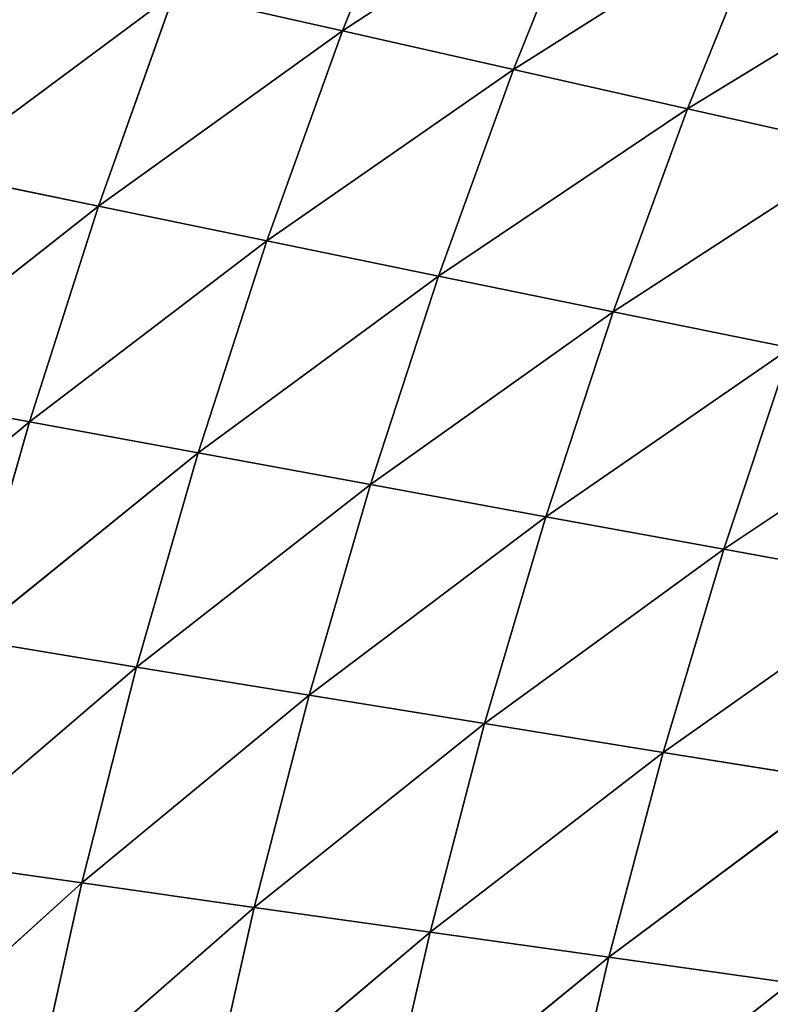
# Model space of a CAD drawing. Extents: x 0 to 605, y 0 to 400.
# Tile 358 of 656: x 60 to 77, y 231 to 253. Entities that reach past the tile are written whole.
import ezdxf

# ---------------------------------------------------------------- set-up
doc = ezdxf.new("R2010")
doc.units = 0
doc.header["$LTSCALE"] = 25.4
doc.layers.get('0').update_dxf_attribs({"linetype": 'CONTINUOUS'})

# ---------------------------------------------------------------- blocks, each defined once
blk = doc.blocks.new('ATLANTA610_-_S_STL')
at = {"color": 0}
for p, q in [((55.138, 60.836, 160.094), (60.366, 58.398, 155.721)), ((55.138, 60.836, 160.094), (60.366, 58.398, 155.721)), ((56.565, 60.808, 155.013), (61.952, 58.379, 150.765)), ((56.565, 60.808, 155.013), (61.952, 58.379, 150.765)), ((56.565, 60.808, 155.013), (60.366, 58.398, 155.721)), ((56.565, 60.808, 155.013), (60.366, 58.398, 155.721)), ((61.952, 58.379, 150.765), (58.159, 60.793, 149.979)), ((58.159, 60.793, 149.979), (63.703, 58.372, 145.861)), ((58.159, 60.793, 149.979), (63.703, 58.372, 145.861)), ((61.952, 58.379, 150.765), (58.159, 60.793, 149.979)), ((56.576, 58.529, 170.846), (61.569, 56.214, 166.321)), ((56.576, 58.529, 170.846), (61.569, 56.214, 166.321)), ((57.681, 58.473, 165.765), (62.83, 56.168, 161.359)), ((61.569, 56.214, 166.321), (57.681, 58.473, 165.765)), ((61.569, 56.214, 166.321), (57.681, 58.473, 165.765)), ((57.681, 58.473, 165.765), (62.83, 56.168, 161.359)), ((58.943, 58.429, 160.722), (60.366, 58.398, 155.721)), ((58.943, 58.429, 160.722), (60.366, 58.398, 155.721)), ((58.943, 58.429, 160.722), (64.247, 56.134, 156.438)), ((62.83, 56.168, 161.359), (58.943, 58.429, 160.722)), ((62.83, 56.168, 161.359), (58.943, 58.429, 160.722)), ((58.943, 58.429, 160.722), (64.247, 56.134, 156.438)), ((60.366, 58.398, 155.721), (61.952, 58.379, 150.765)), ((60.366, 58.398, 155.721), (61.952, 58.379, 150.765)), ((60.366, 58.398, 155.721), (65.824, 56.112, 151.562)), ((60.366, 58.398, 155.721), (65.824, 56.112, 151.562)), ((60.366, 58.398, 155.721), (64.247, 56.134, 156.438)), ((60.366, 58.398, 155.721), (64.247, 56.134, 156.438)), ((65.824, 56.112, 151.562), (61.952, 58.379, 150.765)), ((61.952, 58.379, 150.765), (63.703, 58.372, 145.861)), ((61.952, 58.379, 150.765), (63.703, 58.372, 145.861)), ((61.952, 58.379, 150.765), (67.562, 56.102, 146.737)), ((61.952, 58.379, 150.765), (67.562, 56.102, 146.737)), ((65.824, 56.112, 151.562), (61.952, 58.379, 150.765)), ((63.703, 58.372, 145.861), (67.562, 56.102, 146.737)), ((63.703, 58.372, 145.861), (67.562, 56.102, 146.737)), ((65.536, 54.093, 166.884), (60.463, 56.273, 171.32)), ((60.463, 56.273, 171.32), (61.569, 56.214, 166.321)), ((60.463, 56.273, 171.32), (61.569, 56.214, 166.321)), ((65.536, 54.093, 166.884), (60.463, 56.273, 171.32)), ((61.569, 56.214, 166.321), (62.83, 56.168, 161.359)), ((61.569, 56.214, 166.321), (62.83, 56.168, 161.359)), ((61.569, 56.214, 166.321), (66.793, 54.045, 162.005)), ((65.536, 54.093, 166.884), (61.569, 56.214, 166.321)), ((65.536, 54.093, 166.884), (61.569, 56.214, 166.321)), ((61.569, 56.214, 166.321), (66.793, 54.045, 162.005)), ((62.83, 56.168, 161.359), (64.247, 56.134, 156.438)), ((62.83, 56.168, 161.359), (64.247, 56.134, 156.438)), ((62.83, 56.168, 161.359), (68.204, 54.009, 157.166)), ((66.793, 54.045, 162.005), (62.83, 56.168, 161.359)), ((66.793, 54.045, 162.005), (62.83, 56.168, 161.359)), ((62.83, 56.168, 161.359), (68.204, 54.009, 157.166)), ((64.247, 56.134, 156.438), (65.824, 56.112, 151.562)), ((64.247, 56.134, 156.438), (65.824, 56.112, 151.562)), ((64.247, 56.134, 156.438), (69.771, 53.985, 152.371)), ((68.204, 54.009, 157.166), (64.247, 56.134, 156.438)), ((68.204, 54.009, 157.166), (64.247, 56.134, 156.438)), ((64.247, 56.134, 156.438), (69.771, 53.985, 152.371)), ((69.771, 53.985, 152.371), (65.824, 56.112, 151.562)), ((65.824, 56.112, 151.562), (67.562, 56.102, 146.737)), ((65.824, 56.112, 151.562), (67.562, 56.102, 146.737)), ((65.824, 56.112, 151.562), (71.494, 53.972, 147.626)), ((65.824, 56.112, 151.562), (71.494, 53.972, 147.626)), ((69.771, 53.985, 152.371), (65.824, 56.112, 151.562)), ((67.562, 56.102, 146.737), (69.461, 56.103, 141.968)), ((67.562, 56.102, 146.737), (69.461, 56.103, 141.968)), ((67.562, 56.102, 146.737), (71.494, 53.972, 147.626)), ((67.562, 56.102, 146.737), (71.494, 53.972, 147.626)), ((64.428, 54.153, 171.8), (65.536, 54.093, 166.884)), ((64.428, 54.153, 171.8), (65.536, 54.093, 166.884)), ((64.428, 54.153, 171.8), (69.575, 52.102, 167.454)), ((64.428, 54.153, 171.8), (69.575, 52.102, 167.454)), ((69.575, 52.102, 167.454), (65.536, 54.093, 166.884)), ((69.575, 52.102, 167.454), (65.536, 54.093, 166.884)), ((70.828, 52.053, 162.66), (65.536, 54.093, 166.884)), ((65.536, 54.093, 166.884), (66.793, 54.045, 162.005)), ((65.536, 54.093, 166.884), (66.793, 54.045, 162.005)), ((70.828, 52.053, 162.66), (65.536, 54.093, 166.884)), ((66.793, 54.045, 162.005), (68.204, 54.009, 157.166)), ((66.793, 54.045, 162.005), (68.204, 54.009, 157.166)), ((66.793, 54.045, 162.005), (72.231, 52.016, 157.904)), ((70.828, 52.053, 162.66), (66.793, 54.045, 162.005)), ((70.828, 52.053, 162.66), (66.793, 54.045, 162.005)), ((66.793, 54.045, 162.005), (72.231, 52.016, 157.904)), ((68.204, 54.009, 157.166), (69.771, 53.985, 152.371)), ((68.204, 54.009, 157.166), (69.771, 53.985, 152.371)), ((68.204, 54.009, 157.166), (73.785, 51.99, 153.191)), ((72.231, 52.016, 157.904), (68.204, 54.009, 157.166)), ((72.231, 52.016, 157.904), (68.204, 54.009, 157.166)), ((68.204, 54.009, 157.166), (73.785, 51.99, 153.191)), ((69.771, 53.985, 152.371), (71.494, 53.972, 147.626)), ((69.771, 53.985, 152.371), (71.494, 53.972, 147.626)), ((69.771, 53.985, 152.371), (75.493, 51.976, 148.526)), ((73.785, 51.99, 153.191), (69.771, 53.985, 152.371)), ((73.785, 51.99, 153.191), (69.771, 53.985, 152.371)), ((69.771, 53.985, 152.371), (75.493, 51.976, 148.526)), ((71.494, 53.972, 147.626), (73.375, 53.971, 142.935)), ((71.494, 53.972, 147.626), (73.375, 53.971, 142.935)), ((71.494, 53.972, 147.626), (75.493, 51.976, 148.526)), ((71.494, 53.972, 147.626), (75.493, 51.976, 148.526)), ((68.469, 52.164, 172.286), (69.575, 52.102, 167.454)), ((68.469, 52.164, 172.286), (69.575, 52.102, 167.454)), ((68.469, 52.164, 172.286), (73.683, 50.236, 168.032)), ((68.469, 52.164, 172.286), (73.683, 50.236, 168.032)), ((69.575, 52.102, 167.454), (70.828, 52.053, 162.66)), ((69.575, 52.102, 167.454), (70.828, 52.053, 162.66)), ((69.575, 52.102, 167.454), (74.93, 50.186, 163.322)), ((73.683, 50.236, 168.032), (69.575, 52.102, 167.454)), ((73.683, 50.236, 168.032), (69.575, 52.102, 167.454)), ((69.575, 52.102, 167.454), (74.93, 50.186, 163.322)), ((74.93, 50.186, 163.322), (70.828, 52.053, 162.66)), ((74.93, 50.186, 163.322), (70.828, 52.053, 162.66)), ((76.323, 50.148, 158.65), (70.828, 52.053, 162.66)), ((70.828, 52.053, 162.66), (72.231, 52.016, 157.904)), ((70.828, 52.053, 162.66), (72.231, 52.016, 157.904)), ((76.323, 50.148, 158.65), (70.828, 52.053, 162.66)), ((72.231, 52.016, 157.904), (73.785, 51.99, 153.191)), ((72.231, 52.016, 157.904), (73.785, 51.99, 153.191)), ((72.231, 52.016, 157.904), (77.864, 50.121, 154.021)), ((76.323, 50.148, 158.65), (72.231, 52.016, 157.904)), ((76.323, 50.148, 158.65), (72.231, 52.016, 157.904)), ((72.231, 52.016, 157.904), (77.864, 50.121, 154.021)), ((73.785, 51.99, 153.191), (75.493, 51.976, 148.526)), ((73.785, 51.99, 153.191), (75.493, 51.976, 148.526)), ((77.864, 50.121, 154.021), (73.785, 51.99, 153.191)), ((77.864, 50.121, 154.021), (73.785, 51.99, 153.191)), ((75.493, 51.976, 148.526), (77.355, 51.972, 143.916)), ((75.493, 51.976, 148.526), (77.355, 51.972, 143.916)), ((79.555, 50.106, 149.439), (75.493, 51.976, 148.526)), ((79.555, 50.106, 149.439), (75.493, 51.976, 148.526)), ((72.579, 50.297, 172.778), (73.683, 50.236, 168.032)), ((72.579, 50.297, 172.778), (73.683, 50.236, 168.032)), ((72.579, 50.297, 172.778), (77.854, 48.486, 168.617)), ((72.579, 50.297, 172.778), (77.854, 48.486, 168.617)), ((73.683, 50.236, 168.032), (74.93, 50.186, 163.322)), ((73.683, 50.236, 168.032), (74.93, 50.186, 163.322)), ((73.683, 50.236, 168.032), (79.093, 48.437, 163.993)), ((77.854, 48.486, 168.617), (73.683, 50.236, 168.032)), ((77.854, 48.486, 168.617), (73.683, 50.236, 168.032)), ((73.683, 50.236, 168.032), (79.093, 48.437, 163.993)), ((74.93, 50.186, 163.322), (76.323, 50.148, 158.65)), ((74.93, 50.186, 163.322), (76.323, 50.148, 158.65)), ((74.93, 50.186, 163.322), (80.475, 48.399, 159.406)), ((79.093, 48.437, 163.993), (74.93, 50.186, 163.322)), ((79.093, 48.437, 163.993), (74.93, 50.186, 163.322)), ((74.93, 50.186, 163.322), (80.475, 48.399, 159.406)), ((80.475, 48.399, 159.406), (76.323, 50.148, 158.65)), ((80.475, 48.399, 159.406), (76.323, 50.148, 158.65)), ((82.001, 48.371, 154.861), (76.323, 50.148, 158.65)), ((76.323, 50.148, 158.65), (77.864, 50.121, 154.021)), ((76.323, 50.148, 158.65), (77.864, 50.121, 154.021)), ((82.001, 48.371, 154.861), (76.323, 50.148, 158.65))]:
    blk.add_line(p, q, dxfattribs=at)
mesh = blk.add_polyface(dxfattribs=at)
corners = [(55.138, 60.836, 160.094), (60.366, 58.398, 155.721), (56.565, 60.808, 155.013)]
mesh.append_faces([[corners[k] for k in face] for face in [(0, 1, 2)]], dxfattribs={"color": 0})
mesh = blk.add_polyface(dxfattribs=at)
corners = [(58.943, 58.429, 160.722), (60.366, 58.398, 155.721), (55.138, 60.836, 160.094)]
mesh.append_faces([[corners[k] for k in face] for face in [(0, 1, 2)]], dxfattribs={"color": 0})
mesh = blk.add_polyface(dxfattribs=at)
corners = [(56.565, 60.808, 155.013), (61.952, 58.379, 150.765), (58.159, 60.793, 149.979)]
mesh.append_faces([[corners[k] for k in face] for face in [(0, 1, 2)]], dxfattribs={"color": 0})
mesh = blk.add_polyface(dxfattribs=at)
corners = [(60.366, 58.398, 155.721), (61.952, 58.379, 150.765), (56.565, 60.808, 155.013)]
mesh.append_faces([[corners[k] for k in face] for face in [(0, 1, 2)]], dxfattribs={"color": 0})
mesh = blk.add_polyface(dxfattribs=at)
corners = [(58.159, 60.793, 149.979), (63.703, 58.372, 145.861), (59.921, 60.79, 144.997)]
mesh.append_faces([[corners[k] for k in face] for face in [(0, 1, 2)]], dxfattribs={"color": 0})
mesh = blk.add_polyface(dxfattribs=at)
corners = [(61.952, 58.379, 150.765), (63.703, 58.372, 145.861), (58.159, 60.793, 149.979)]
mesh.append_faces([[corners[k] for k in face] for face in [(0, 1, 2)]], dxfattribs={"color": 0})
mesh = blk.add_polyface(dxfattribs=at)
corners = [(56.576, 58.529, 170.846), (61.569, 56.214, 166.321), (57.681, 58.473, 165.765)]
mesh.append_faces([[corners[k] for k in face] for face in [(0, 1, 2)]], dxfattribs={"color": 0})
mesh = blk.add_polyface(dxfattribs=at)
corners = [(60.463, 56.273, 171.32), (61.569, 56.214, 166.321), (56.576, 58.529, 170.846)]
mesh.append_faces([[corners[k] for k in face] for face in [(0, 1, 2)]], dxfattribs={"color": 0})
mesh = blk.add_polyface(dxfattribs=at)
corners = [(57.681, 58.473, 165.765), (62.83, 56.168, 161.359), (58.943, 58.429, 160.722)]
mesh.append_faces([[corners[k] for k in face] for face in [(0, 1, 2)]], dxfattribs={"color": 0})
mesh = blk.add_polyface(dxfattribs=at)
corners = [(61.569, 56.214, 166.321), (62.83, 56.168, 161.359), (57.681, 58.473, 165.765)]
mesh.append_faces([[corners[k] for k in face] for face in [(0, 1, 2)]], dxfattribs={"color": 0})
mesh = blk.add_polyface(dxfattribs=at)
corners = [(58.943, 58.429, 160.722), (64.247, 56.134, 156.438), (60.366, 58.398, 155.721)]
mesh.append_faces([[corners[k] for k in face] for face in [(0, 1, 2)]], dxfattribs={"color": 0})
mesh = blk.add_polyface(dxfattribs=at)
corners = [(62.83, 56.168, 161.359), (64.247, 56.134, 156.438), (58.943, 58.429, 160.722)]
mesh.append_faces([[corners[k] for k in face] for face in [(0, 1, 2)]], dxfattribs={"color": 0})
mesh = blk.add_polyface(dxfattribs=at)
corners = [(60.366, 58.398, 155.721), (65.824, 56.112, 151.562), (61.952, 58.379, 150.765)]
mesh.append_faces([[corners[k] for k in face] for face in [(0, 1, 2)]], dxfattribs={"color": 0})
mesh = blk.add_polyface(dxfattribs=at)
corners = [(64.247, 56.134, 156.438), (65.824, 56.112, 151.562), (60.366, 58.398, 155.721)]
mesh.append_faces([[corners[k] for k in face] for face in [(0, 1, 2)]], dxfattribs={"color": 0})
mesh = blk.add_polyface(dxfattribs=at)
corners = [(61.952, 58.379, 150.765), (67.562, 56.102, 146.737), (63.703, 58.372, 145.861)]
mesh.append_faces([[corners[k] for k in face] for face in [(0, 1, 2)]], dxfattribs={"color": 0})
mesh = blk.add_polyface(dxfattribs=at)
corners = [(65.824, 56.112, 151.562), (67.562, 56.102, 146.737), (61.952, 58.379, 150.765)]
mesh.append_faces([[corners[k] for k in face] for face in [(0, 1, 2)]], dxfattribs={"color": 0})
mesh = blk.add_polyface(dxfattribs=at)
corners = [(67.562, 56.102, 146.737), (69.461, 56.103, 141.968), (63.703, 58.372, 145.861)]
mesh.append_faces([[corners[k] for k in face] for face in [(0, 1, 2)]], dxfattribs={"color": 0})
mesh = blk.add_polyface(dxfattribs=at)
corners = [(64.428, 54.153, 171.8), (65.536, 54.093, 166.884), (60.463, 56.273, 171.32)]
mesh.append_faces([[corners[k] for k in face] for face in [(0, 1, 2)]], dxfattribs={"color": 0})
mesh = blk.add_polyface(dxfattribs=at)
corners = [(60.463, 56.273, 171.32), (65.536, 54.093, 166.884), (61.569, 56.214, 166.321)]
mesh.append_faces([[corners[k] for k in face] for face in [(0, 1, 2)]], dxfattribs={"color": 0})
mesh = blk.add_polyface(dxfattribs=at)
corners = [(61.569, 56.214, 166.321), (66.793, 54.045, 162.005), (62.83, 56.168, 161.359)]
mesh.append_faces([[corners[k] for k in face] for face in [(0, 1, 2)]], dxfattribs={"color": 0})
mesh = blk.add_polyface(dxfattribs=at)
corners = [(65.536, 54.093, 166.884), (66.793, 54.045, 162.005), (61.569, 56.214, 166.321)]
mesh.append_faces([[corners[k] for k in face] for face in [(0, 1, 2)]], dxfattribs={"color": 0})
mesh = blk.add_polyface(dxfattribs=at)
corners = [(62.83, 56.168, 161.359), (68.204, 54.009, 157.166), (64.247, 56.134, 156.438)]
mesh.append_faces([[corners[k] for k in face] for face in [(0, 1, 2)]], dxfattribs={"color": 0})
mesh = blk.add_polyface(dxfattribs=at)
corners = [(66.793, 54.045, 162.005), (68.204, 54.009, 157.166), (62.83, 56.168, 161.359)]
mesh.append_faces([[corners[k] for k in face] for face in [(0, 1, 2)]], dxfattribs={"color": 0})
mesh = blk.add_polyface(dxfattribs=at)
corners = [(64.247, 56.134, 156.438), (69.771, 53.985, 152.371), (65.824, 56.112, 151.562)]
mesh.append_faces([[corners[k] for k in face] for face in [(0, 1, 2)]], dxfattribs={"color": 0})
mesh = blk.add_polyface(dxfattribs=at)
corners = [(68.204, 54.009, 157.166), (69.771, 53.985, 152.371), (64.247, 56.134, 156.438)]
mesh.append_faces([[corners[k] for k in face] for face in [(0, 1, 2)]], dxfattribs={"color": 0})
mesh = blk.add_polyface(dxfattribs=at)
corners = [(65.824, 56.112, 151.562), (71.494, 53.972, 147.626), (67.562, 56.102, 146.737)]
mesh.append_faces([[corners[k] for k in face] for face in [(0, 1, 2)]], dxfattribs={"color": 0})
mesh = blk.add_polyface(dxfattribs=at)
corners = [(69.771, 53.985, 152.371), (71.494, 53.972, 147.626), (65.824, 56.112, 151.562)]
mesh.append_faces([[corners[k] for k in face] for face in [(0, 1, 2)]], dxfattribs={"color": 0})
mesh = blk.add_polyface(dxfattribs=at)
corners = [(67.562, 56.102, 146.737), (73.375, 53.971, 142.935), (69.461, 56.103, 141.968), (71.494, 53.972, 147.626)]
mesh.append_faces([[corners[k] for k in face] for face in [(0, 1, 2), (1, 0, 3)]], dxfattribs={"vtx0": -1, "color": 0})
mesh = blk.add_polyface(dxfattribs=at)
corners = [(64.428, 54.153, 171.8), (69.575, 52.102, 167.454), (65.536, 54.093, 166.884)]
mesh.append_faces([[corners[k] for k in face] for face in [(0, 1, 2)]], dxfattribs={"color": 0})
mesh = blk.add_polyface(dxfattribs=at)
corners = [(68.469, 52.164, 172.286), (69.575, 52.102, 167.454), (64.428, 54.153, 171.8)]
mesh.append_faces([[corners[k] for k in face] for face in [(0, 1, 2)]], dxfattribs={"color": 0})
mesh = blk.add_polyface(dxfattribs=at)
corners = [(69.575, 52.102, 167.454), (70.828, 52.053, 162.66), (65.536, 54.093, 166.884)]
mesh.append_faces([[corners[k] for k in face] for face in [(0, 1, 2)]], dxfattribs={"color": 0})
mesh = blk.add_polyface(dxfattribs=at)
corners = [(65.536, 54.093, 166.884), (70.828, 52.053, 162.66), (66.793, 54.045, 162.005)]
mesh.append_faces([[corners[k] for k in face] for face in [(0, 1, 2)]], dxfattribs={"color": 0})
mesh = blk.add_polyface(dxfattribs=at)
corners = [(66.793, 54.045, 162.005), (72.231, 52.016, 157.904), (68.204, 54.009, 157.166)]
mesh.append_faces([[corners[k] for k in face] for face in [(0, 1, 2)]], dxfattribs={"color": 0})
mesh = blk.add_polyface(dxfattribs=at)
corners = [(70.828, 52.053, 162.66), (72.231, 52.016, 157.904), (66.793, 54.045, 162.005)]
mesh.append_faces([[corners[k] for k in face] for face in [(0, 1, 2)]], dxfattribs={"color": 0})
mesh = blk.add_polyface(dxfattribs=at)
corners = [(68.204, 54.009, 157.166), (73.785, 51.99, 153.191), (69.771, 53.985, 152.371)]
mesh.append_faces([[corners[k] for k in face] for face in [(0, 1, 2)]], dxfattribs={"color": 0})
mesh = blk.add_polyface(dxfattribs=at)
corners = [(72.231, 52.016, 157.904), (73.785, 51.99, 153.191), (68.204, 54.009, 157.166)]
mesh.append_faces([[corners[k] for k in face] for face in [(0, 1, 2)]], dxfattribs={"color": 0})
mesh = blk.add_polyface(dxfattribs=at)
corners = [(69.771, 53.985, 152.371), (75.493, 51.976, 148.526), (71.494, 53.972, 147.626)]
mesh.append_faces([[corners[k] for k in face] for face in [(0, 1, 2)]], dxfattribs={"color": 0})
mesh = blk.add_polyface(dxfattribs=at)
corners = [(73.785, 51.99, 153.191), (75.493, 51.976, 148.526), (69.771, 53.985, 152.371)]
mesh.append_faces([[corners[k] for k in face] for face in [(0, 1, 2)]], dxfattribs={"color": 0})
mesh = blk.add_polyface(dxfattribs=at)
corners = [(71.494, 53.972, 147.626), (77.355, 51.972, 143.916), (73.375, 53.971, 142.935), (75.493, 51.976, 148.526)]
mesh.append_faces([[corners[k] for k in face] for face in [(0, 1, 2), (1, 0, 3)]], dxfattribs={"vtx0": -1, "color": 0})
mesh = blk.add_polyface(dxfattribs=at)
corners = [(68.469, 52.164, 172.286), (73.683, 50.236, 168.032), (69.575, 52.102, 167.454)]
mesh.append_faces([[corners[k] for k in face] for face in [(0, 1, 2)]], dxfattribs={"color": 0})
mesh = blk.add_polyface(dxfattribs=at)
corners = [(72.579, 50.297, 172.778), (73.683, 50.236, 168.032), (68.469, 52.164, 172.286)]
mesh.append_faces([[corners[k] for k in face] for face in [(0, 1, 2)]], dxfattribs={"color": 0})
mesh = blk.add_polyface(dxfattribs=at)
corners = [(69.575, 52.102, 167.454), (74.93, 50.186, 163.322), (70.828, 52.053, 162.66)]
mesh.append_faces([[corners[k] for k in face] for face in [(0, 1, 2)]], dxfattribs={"color": 0})
mesh = blk.add_polyface(dxfattribs=at)
corners = [(73.683, 50.236, 168.032), (74.93, 50.186, 163.322), (69.575, 52.102, 167.454)]
mesh.append_faces([[corners[k] for k in face] for face in [(0, 1, 2)]], dxfattribs={"color": 0})
mesh = blk.add_polyface(dxfattribs=at)
corners = [(74.93, 50.186, 163.322), (76.323, 50.148, 158.65), (70.828, 52.053, 162.66)]
mesh.append_faces([[corners[k] for k in face] for face in [(0, 1, 2)]], dxfattribs={"color": 0})
mesh = blk.add_polyface(dxfattribs=at)
corners = [(70.828, 52.053, 162.66), (76.323, 50.148, 158.65), (72.231, 52.016, 157.904)]
mesh.append_faces([[corners[k] for k in face] for face in [(0, 1, 2)]], dxfattribs={"color": 0})
mesh = blk.add_polyface(dxfattribs=at)
corners = [(72.231, 52.016, 157.904), (77.864, 50.121, 154.021), (73.785, 51.99, 153.191)]
mesh.append_faces([[corners[k] for k in face] for face in [(0, 1, 2)]], dxfattribs={"color": 0})
mesh = blk.add_polyface(dxfattribs=at)
corners = [(76.323, 50.148, 158.65), (77.864, 50.121, 154.021), (72.231, 52.016, 157.904)]
mesh.append_faces([[corners[k] for k in face] for face in [(0, 1, 2)]], dxfattribs={"color": 0})
mesh = blk.add_polyface(dxfattribs=at)
corners = [(73.785, 51.99, 153.191), (79.555, 50.106, 149.439), (75.493, 51.976, 148.526), (77.864, 50.121, 154.021)]
mesh.append_faces([[corners[k] for k in face] for face in [(0, 1, 2), (1, 0, 3)]], dxfattribs={"vtx0": -1, "color": 0})
mesh = blk.add_polyface(dxfattribs=at)
corners = [(75.493, 51.976, 148.526), (81.396, 50.101, 144.91), (77.355, 51.972, 143.916), (79.555, 50.106, 149.439)]
mesh.append_faces([[corners[k] for k in face] for face in [(0, 1, 2), (1, 0, 3)]], dxfattribs={"vtx0": -1, "color": 0})
mesh = blk.add_polyface(dxfattribs=at)
corners = [(72.579, 50.297, 172.778), (77.854, 48.486, 168.617), (73.683, 50.236, 168.032)]
mesh.append_faces([[corners[k] for k in face] for face in [(0, 1, 2)]], dxfattribs={"color": 0})
mesh = blk.add_polyface(dxfattribs=at)
corners = [(76.754, 48.546, 173.276), (77.854, 48.486, 168.617), (72.579, 50.297, 172.778)]
mesh.append_faces([[corners[k] for k in face] for face in [(0, 1, 2)]], dxfattribs={"color": 0})
mesh = blk.add_polyface(dxfattribs=at)
corners = [(73.683, 50.236, 168.032), (79.093, 48.437, 163.993), (74.93, 50.186, 163.322)]
mesh.append_faces([[corners[k] for k in face] for face in [(0, 1, 2)]], dxfattribs={"color": 0})
mesh = blk.add_polyface(dxfattribs=at)
corners = [(77.854, 48.486, 168.617), (79.093, 48.437, 163.993), (73.683, 50.236, 168.032)]
mesh.append_faces([[corners[k] for k in face] for face in [(0, 1, 2)]], dxfattribs={"color": 0})
mesh = blk.add_polyface(dxfattribs=at)
corners = [(74.93, 50.186, 163.322), (80.475, 48.399, 159.406), (76.323, 50.148, 158.65)]
mesh.append_faces([[corners[k] for k in face] for face in [(0, 1, 2)]], dxfattribs={"color": 0})
mesh = blk.add_polyface(dxfattribs=at)
corners = [(79.093, 48.437, 163.993), (80.475, 48.399, 159.406), (74.93, 50.186, 163.322)]
mesh.append_faces([[corners[k] for k in face] for face in [(0, 1, 2)]], dxfattribs={"color": 0})
mesh = blk.add_polyface(dxfattribs=at)
corners = [(80.475, 48.399, 159.406), (82.001, 48.371, 154.861), (76.323, 50.148, 158.65)]
mesh.append_faces([[corners[k] for k in face] for face in [(0, 1, 2)]], dxfattribs={"color": 0})
mesh = blk.add_polyface(dxfattribs=at)
corners = [(76.323, 50.148, 158.65), (82.001, 48.371, 154.861), (77.864, 50.121, 154.021)]
mesh.append_faces([[corners[k] for k in face] for face in [(0, 1, 2)]], dxfattribs={"color": 0})
mesh = blk.add_polyface(dxfattribs=at)
corners = [(76.754, 48.546, 173.276), (82.084, 46.847, 169.208), (77.854, 48.486, 168.617)]
mesh.append_faces([[corners[k] for k in face] for face in [(0, 1, 2)]], dxfattribs={"color": 0})

msp = doc.modelspace()

# ---------------------------------------------------------------- block references
at = {"color": 254, "extrusion": (0, -1, 5.55112e-17)}
msp.add_blockref('ATLANTA610_-_S_STL', (-0.269, -0.066, -399.883), dxfattribs=at)

doc.saveas('drawing.dxf')
